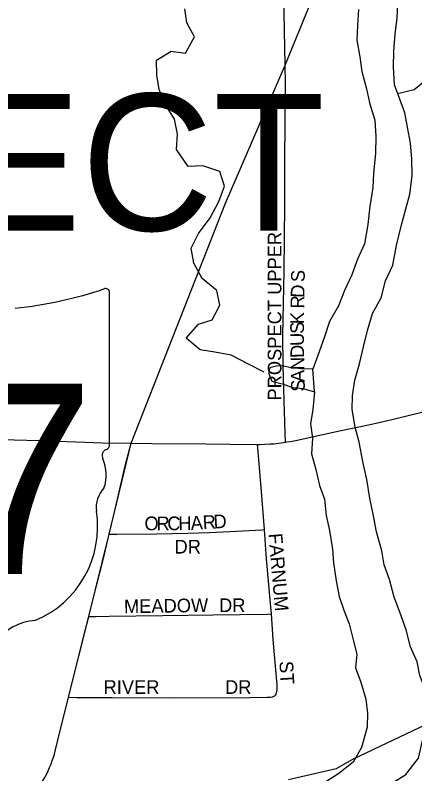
# Model space of a CAD drawing. Extents: x 1584893 to 1934202, y 663575 to 1091909.
# Drawn here: x 1774979 to 1776442, y 891876 to 894650 of the extents above; entities that cross this region are included whole.
import ezdxf

# ---------------------------------------------------------------- set-up
doc = ezdxf.new("R2010")
doc.units = 0
for name, color, linetype in [('GM_X_City_Street', 7, 'Continuous'), ('GM_X_City_Street_Text', 7, 'Continuous'), ('GM_X_Corporation', 7, 'Continuous'), ('GM_X_Corporation_Text', 7, 'Continuous'), ('GM_X_County_Road', 7, 'Continuous'), ('GM_X_Major_River', 7, 'Continuous'), ('GM_X_Minor_River', 7, 'Continuous'), ('GM_X_State_Route', 7, 'Continuous'), ('GM_X_State_Shield', 7, 'Continuous')]:
    doc.layers.add(name, color=color, linetype=linetype)

msp = doc.modelspace()

# ---------------------------------------------------------------- linework, layer by layer
at = {"layer": 'GM_X_City_Street'}
for points in [[(1775968.3, 893088), (1775967.3, 893122.1), (1775963.8, 893238.9), (1775960.5, 893367.2), (1775958.6, 893478.5), (1775963.2, 893713.9), (1775966.6, 893956.8), (1775966, 894087.8), (1775967.8, 894284.5), (1775968.5, 894397.9), (1775967.2, 894466.9)], [(1775891.4, 892768.7), (1775879.7, 892922.4), (1775868.8, 893052.9), (1775866.4, 893080.3)], [(1775323.8, 892751.9), (1775350.8, 892752), (1775496.9, 892752.9), (1775610.6, 892755.4), (1775689.4, 892758.2), (1775766.4, 892761.8), (1775881.5, 892768.2), (1775891.4, 892768.7)], [(1775916.8, 892460), (1775913.9, 892497.8), (1775899.6, 892661.1), (1775891.4, 892768.7)], [(1775249, 892451), (1775275, 892451.1), (1775323.7, 892451.4), (1775519.3, 892454), (1775702.3, 892457.2), (1775904.2, 892459.8), (1775916.8, 892460)], [(1775932.5, 892163.6), (1775934.2, 892166.5), (1775935.9, 892171.5), (1775936.8, 892176.3), (1775937.5, 892183.1), (1775937.9, 892189.1), (1775937.9, 892195.2), (1775937.7, 892201.5), (1775931.9, 892269.2), (1775923.9, 892367.2), (1775916.8, 892460)], [(1775174.5, 892155.5), (1775204.5, 892155), (1775220.8, 892154.7), (1775333.9, 892154.9), (1775560.9, 892153.3), (1775837, 892154.3), (1775902, 892155.7), (1775913.7, 892156.3), (1775920.9, 892157.5), (1775925.5, 892158.9), (1775929.5, 892161.3), (1775932.5, 892163.6)]]:
    msp.add_lwpolyline(points, dxfattribs=at)
at = {"layer": 'GM_X_Corporation'}
for points in [[(1775085.2, 891857.9), (1775094.8, 891875.6), (1775100.2, 891886.7), (1775105.2, 891898.2), (1775109.3, 891908.9), (1775113.6, 891920.2), (1775118.4, 891933.3), (1775122.7, 891947.5), (1775126.6, 891962.9), (1775134.5, 891993.2), (1775158.8, 892092), (1775174.5, 892155.5), (1775249, 892451), (1775323.8, 892751.8), (1775403.3, 893084.8), (1775749.2, 893962.3), (1775967.2, 894466.9), (1776217.8, 895078.5)], [(1777051.7, 891393.5), (1776730.2, 892156.4), (1776485.7, 892057.6), (1776457.7, 892043.8), (1776264.4, 891952.2), (1776211.2, 891927), (1776153.8, 891893.4), (1775979.7, 891853.3)]]:
    msp.add_lwpolyline(points, dxfattribs=at)
at = {"layer": 'GM_X_County_Road'}
msp.add_lwpolyline([(1775967.2, 894466.9), (1775960.3, 894849.2), (1775938.4, 895405.7), (1775926.7, 895765.9), (1775908.4, 896224.1), (1775887.1, 896550.9), (1775869.6, 896828.8), (1775851.5, 897073.9), (1775813.8, 897613.1), (1775788.6, 897939.8), (1775755.2, 898430.1), (1775727.4, 898773), (1775725.8, 898819.2), (1775724.3, 898852.6), (1775725.4, 898910.2), (1775729.4, 898969.9), (1775740.9, 899067.9), (1775769, 899245.8), (1775797.1, 899408.3), (1775807.7, 899463), (1775825.5, 899519.4)], dxfattribs=at)
at = {"layer": 'GM_X_Major_River'}
for points in [[(1776366.2, 892521.3), (1776349.2, 892585.7), (1776330, 892640.1), (1776320.7, 892690.4), (1776301.7, 892760.8), (1776288.7, 892825.1), (1776277.6, 892883.4), (1776266.6, 892951.7), (1776251.5, 893018.1), (1776238.6, 893088.4), (1776223.4, 893142.8), (1776212.3, 893207.1), (1776213.1, 893259.2), (1776221.9, 893315.2), (1776238.7, 893375), (1776253.6, 893436.9), (1776268.4, 893496.9), (1776287.3, 893558.7), (1776318, 893616.4), (1776334.9, 893678.2), (1776361.7, 893736), (1776374.7, 893807.9), (1776391.7, 893877.8), (1776408.6, 893941.7), (1776423.3, 893995.6), (1776432.3, 894061.6), (1776431.2, 894123.7), (1776426, 894181.9), (1776414.9, 894240.2), (1776405.6, 894292.5), (1776386.4, 894342.9), (1776367.2, 894395.2), (1776364.1, 894459.4), (1776365, 894517.5), (1776369.8, 894579.6), (1776376.7, 894639.6), (1776379.4, 894691.7)], [(1776235.4, 894669.8), (1776232.5, 894611.7), (1776229.8, 894557.6), (1776240.9, 894497.4), (1776248.1, 894443.1), (1776265.1, 894380.8), (1776276.4, 894328.5), (1776295.4, 894266.1), (1776298.6, 894205.9), (1776297.7, 894143.8), (1776290.6, 894071.7), (1776287.9, 894019.7), (1776276.9, 893951.7), (1776270, 893883.6), (1776257, 893813.7), (1776232.2, 893757.9), (1776211.4, 893700.1), (1776184.6, 893642.4), (1776161.9, 893586.6), (1776129.1, 893529), (1776110.3, 893469.2), (1776087.4, 893405.4), (1776068.7, 893355.5)], [(1776068.7, 893355.5), (1776024.8, 893356.2), (1775982.9, 893360.8), (1775957.1, 893367.2), (1775935.1, 893365.6), (1775911, 893359.9), (1775906.8, 893341.9), (1775918.3, 893311.7), (1775956.1, 893301.1), (1775995.9, 893288.5), (1776031.7, 893283.9), (1776074.7, 893272.5)], [(1776074.7, 893272.5), (1776068.7, 893355.5)], [(1776074.7, 893272.5), (1776068.6, 893207.2), (1776059.8, 893155.3), (1776067.1, 893103), (1776064.2, 893045), (1776079.4, 892988.6), (1776092.5, 892930.3), (1776111.8, 892879.9), (1776116.9, 892819.7), (1776130.1, 892765.4), (1776141.1, 892697.1), (1776144.4, 892646.9), (1776153.4, 892580.6), (1776164.6, 892524.4), (1776181.8, 892474), (1776201.1, 892423.6), (1776216.2, 892365.2), (1776229.4, 892312.9), (1776224.7, 892262.9), (1776243.9, 892210.5), (1776263, 892148.1), (1776268.3, 892097.9), (1776267.5, 892045.8), (1776246.5, 891972), (1776215.8, 891918.3), (1776163.3, 891877), (1776112.9, 891843.7)], [(1776326.1, 891816.4), (1776350.4, 891836.1), (1776408.8, 891873.3), (1776455.6, 891932.8), (1776472.6, 892006.7), (1776487.3, 892058.5), (1776482.3, 892122.8), (1776481.1, 892180.9), (1776459.9, 892235.3), (1776450.7, 892285.6), (1776425.5, 892340.1), (1776410.4, 892402.4), (1776387.4, 892466.9), (1776366.2, 892521.3)]]:
    msp.add_lwpolyline(points, dxfattribs=at)
at = {"layer": 'GM_X_Minor_River'}
for points in [[(1775890.8, 893344.2), (1775833.4, 893373.1), (1775769.9, 893406.1), (1775710.2, 893417), (1775656.4, 893425.9), (1775605.1, 893468.7), (1775649.8, 893520.2), (1775699.9, 893535.4), (1775728.6, 893589.1), (1775717.4, 893643.4), (1775664.2, 893686.3), (1775633, 893742.9), (1775623.8, 893797.1), (1775650.6, 893850.8), (1775693.3, 893908.3), (1775724.1, 893968), (1775744.9, 894023.8), (1775727.7, 894078.2), (1775666.1, 894099.1), (1775612.2, 894095.9), (1775569.1, 894158.7), (1775573.9, 894214.7), (1775562.7, 894269), (1775525.6, 894327.7), (1775506.4, 894378.1), (1775497.2, 894430.3), (1775495.9, 894484.5), (1775550.3, 894517.7), (1775602.1, 894510.9), (1775635, 894570.6), (1775607.7, 894621.1), (1775600.5, 894673.3)], [(1776378.8, 894363.6), (1776438.8, 894378.2), (1776489.3, 894417.5)]]:
    msp.add_lwpolyline(points, dxfattribs=at)
at = {"layer": 'GM_X_State_Route'}
for points in [[(1776272.3, 893151.9), (1776311, 893159.9), (1776387.8, 893178.7), (1776492.2, 893204.2), (1776540.8, 893216.1), (1776599.7, 893231.6)], [(1775973.5, 893088.9), (1775986.1, 893090.9), (1776006.9, 893094.8), (1776055.1, 893104.8), (1776166.7, 893130), (1776272.3, 893151.9)], [(1774928.3, 893098.3), (1775070, 893094.9), (1775201.1, 893089.3), (1775299.2, 893086.1), (1775403.3, 893084.8)], [(1775032.7, 891770.5), (1775085.2, 891857.9), (1775094.8, 891875.6), (1775100.2, 891886.7), (1775105.2, 891898.2), (1775109.3, 891908.9), (1775113.6, 891920.2), (1775118.4, 891933.3), (1775122.7, 891947.5), (1775126.6, 891962.8), (1775134.5, 891993.2), (1775174.5, 892155.5), (1775188.9, 892214.2), (1775233.4, 892389.8), (1775249, 892451), (1775265.3, 892515.2), (1775301.6, 892657.7), (1775323.8, 892751.9), (1775346.5, 892848.2), (1775383.6, 893006.8), (1775403.3, 893084.8)], [(1775403.3, 893084.8), (1775479.5, 893083.6), (1775676.9, 893081.9), (1775766.4, 893081.1)], [(1775766.4, 893081.1), (1775866.4, 893080.3), (1775874.3, 893080.3), (1775911.4, 893081.7), (1775927.1, 893082.6), (1775944.4, 893084.4), (1775961.6, 893087), (1775968.3, 893088), (1775973.5, 893088.9)]]:
    msp.add_lwpolyline(points, dxfattribs=at)
at = {"layer": 'GM_X_State_Shield'}
for p, q in [((1775324.9, 893079.7), (1775324.9, 893632.4)), ((1775324.8, 893079.8), (1775324.9, 893079.7))]:
    msp.add_line(p, q, dxfattribs=at)
for centre, radius, start, end in [((1774829, 895046.8), 1476.4, 275.8445, 288.9065), ((1775309.5, 893634.7), 15.5, 351.8621, 97.738), ((1775308.4, 893077.5), 16.6, 289.6038, 7.7341), ((1775321.3, 893039.1), 24, 107.944, 210.337), ((1775168.7, 892969.2), 144, 340.033, 23.6496), ((1775380.4, 892848.3), 104.8, 136.8065, 186.9296), ((1774911.7, 892778), 369.3, 292.3089, 8.9858), ((1775067.4, 892234.7), 202.2, 94.4031, 142.5768)]:
    msp.add_arc(centre, radius, start, end, dxfattribs=at)

# ---------------------------------------------------------------- texts
at = {"layer": 'GM_X_City_Street_Text'}
for s, rotation, p in [('PROSPECT UPPER', 90, (1775953.5, 893240.4)), ('S', 88.9618, (1776038.7, 893673.1)), ('D', 88.9508, (1776037.6, 893615.9)), ('R', 88.9557, (1776036.9, 893576.3)), ('K', 89.2349, (1776036.1, 893519.2)), ('S', 89.8087, (1776036, 893484.1)), ('U', 90.306, (1776036.2, 893440.2)), ('D', 90.9399, (1776036.9, 893396.4)), ('N', 91.2021, (1776037.8, 893352.4)), ('A', 91.2021, (1776038.8, 893308.4)), ('S', 91.2023, (1776039.5, 893273.2)), ('R', 3.5859, (1775667, 892769.7)), ('D', 3.5763, (1775706.5, 892772.2)), ('O', 0.0328, (1775452.5, 892766.2)), ('R', 0.0243, (1775496.5, 892766.2)), ('C', 0.0357, (1775536.1, 892766.3)), ('H', 1.0462, (1775576.7, 892766.3)), ('A', 3.3197, (1775622.8, 892767.2)), ('FARNUM', 274.845, (1775906.3, 892753.2)), ('DR', 0, (1775562.5, 892681.1)), ('MEADOW', 0.8969, (1775377.9, 892462.6)), ('DR', 0, (1775725.3, 892467)), ('ST', 273.5742, (1775945.9, 892286.6)), ('RIVER', 0, (1775302.9, 892167.8)), ('DR', 0, (1775747.3, 892167.8))]:
    msp.add_text(s, height=50, rotation=rotation, dxfattribs=at).set_placement(p)
at = {"layer": 'GM_X_Corporation_Text'}
msp.add_text('PROSPECT', height=500, rotation=0, dxfattribs=at).set_placement((1772434.1, 893861.8))
at = {"layer": 'GM_X_State_Shield'}
msp.add_text('47', height=696.1, dxfattribs=at).set_placement((1774235.3, 892605.9))

doc.saveas('drawing.dxf')
